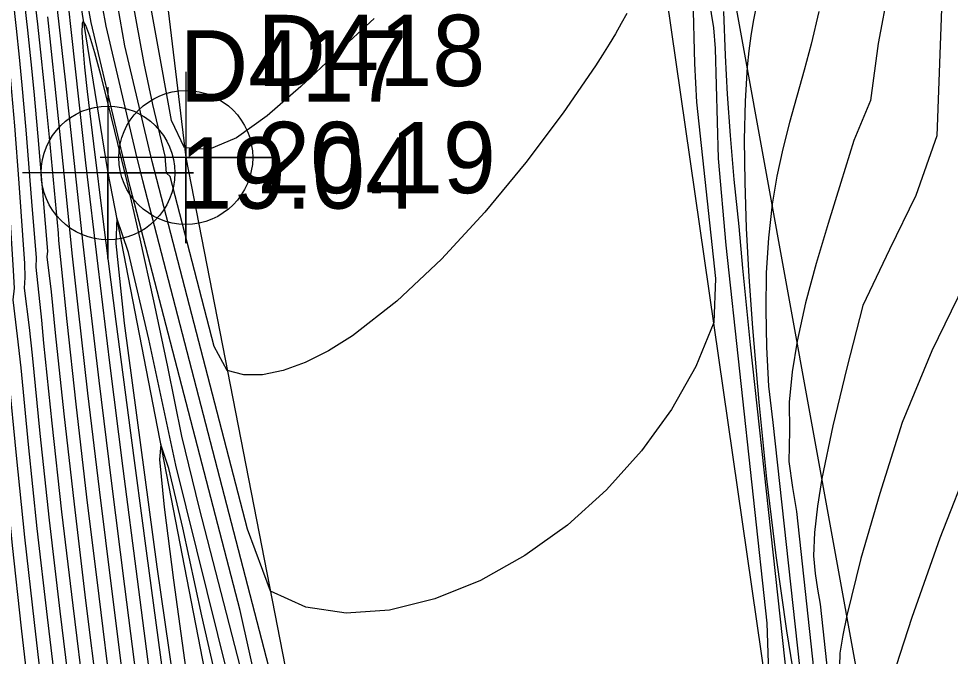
# Model space of a CAD drawing. Extents: x 2356077 to 2359823, y 225951 to 227822.
# Drawn here: x 2356557.82 to 2356590.47, y 227057.99 to 227080.33 of the extents above; entities that cross this region are included whole.
import ezdxf

# ---------------------------------------------------------------- set-up
doc = ezdxf.new("R2010")
doc.units = 0
for name, color, linetype in [('DTM Contours Major', 7, 'Continuous'), ('DTM Contours Minor', 7, 'Continuous'), ('Exist DTM Breakline', 7, 'Continuous'), ('Exist DTM Breakline Cogo Elevation', 7, 'Continuous'), ('Exist DTM Breakline Cogo Number', 7, 'Continuous'), ('Exist DTM Breakline Cogo Point CELL', 7, 'Continuous'), ('Exist DTM Drainline', 7, 'Continuous'), ('Exist DTM Drainline Cogo Elevation', 7, 'Continuous'), ('Exist DTM Drainline Cogo Number', 7, 'Continuous'), ('Exist DTM Drainline Cogo Point CELL', 7, 'Continuous')]:
    doc.layers.add(name, color=color, linetype=linetype)

msp = doc.modelspace()

# ---------------------------------------------------------------- linework, layer by layer
at = {"layer": 'DTM Contours Major'}
for points in [[(2356579.133, 227080.513), (2356578.94, 227080.162), (2356578.735, 227079.803), (2356578.515, 227079.438), (2356578.282, 227079.063), (2356578.035, 227078.678), (2356576.906, 227077.031), (2356575.599, 227075.293), (2356574.161, 227073.555), (2356572.638, 227071.904), (2356571.076, 227070.429), (2356569.521, 227069.219), (2356568.678, 227068.693), (2356567.863, 227068.284), (2356567.089, 227068.002), (2356566.369, 227067.855), (2356565.713, 227067.853), (2356565.135, 227068.004), (2356564.68, 227068.841), (2356563.135, 227074.796), (2356563.001, 227074.915), (2356562.953, 227075.514), (2356562.525, 227077.323), (2356562.22, 227078.759), (2356561.258, 227084.062)], [(2356558.33, 227081.422), (2356558.48, 227080.135), (2356558.613, 227078.938), (2356558.733, 227077.81), (2356558.895, 227076.18), (2356559.205, 227072.816), (2356559.22, 227072.556), (2356559.314, 227071.66), (2356559.507, 227069.725), (2356559.825, 227066.82), (2356560.206, 227063.56), (2356560.629, 227060.095), (2356561.071, 227056.571), (2356561.512, 227053.136), (2356562.075, 227048.831), (2356562.491, 227045.748), (2356562.765, 227043.812), (2356563.075, 227041.714), (2356563.75, 227037.246), (2356564.185, 227034.277), (2356564.629, 227031.103), (2356565.056, 227027.841)], [(2356556.546, 227080.339), (2356556.649, 227079.372), (2356556.742, 227078.423), (2356556.827, 227077.485), (2356556.945, 227075.982), (2356557.049, 227074.442), (2356557.243, 227071.249), (2356557.275, 227070.525), (2356557.234, 227070.056), (2356557.359, 227068.864), (2356557.463, 227067.787), (2356557.739, 227065.025), (2356558.033, 227062.165), (2356558.367, 227059.168), (2356558.723, 227056.131)], [(2356585.86, 227080.58), (2356585.587, 227079.442), (2356585.342, 227078.524), (2356584.838, 227076.696), (2356584.602, 227075.768), (2356584.394, 227074.818), (2356584.225, 227073.836), (2356584.091, 227072.657), (2356584.017, 227071.427), (2356583.998, 227070.146), (2356584.024, 227068.819), (2356584.099, 227067.458), (2356584.252, 227066.185), (2356585.184, 227057.629)], [(2356572.681, 227029.32), (2356571.789, 227031.799), (2356568.034, 227046.19), (2356565.165, 227057.291), (2356563.335, 227064.681), (2356562.389, 227069.102), (2356561.668, 227072.141), (2356561.261, 227073.344), (2356561.225, 227072.45), (2356561.525, 227069.665), (2356562.669, 227061.123), (2356563.362, 227056.276), (2356565.073, 227044.628), (2356565.767, 227039.868), (2356566.307, 227036.054), (2356566.831, 227032.19), (2356567.322, 227028.379)]]:
    msp.add_lwpolyline(points, dxfattribs=at)
at = {"layer": 'DTM Contours Minor'}
for points in [[(2356559.294, 227083.252), (2356559.671, 227079.742), (2356560.171, 227075.278), (2356560.594, 227071.654), (2356561.007, 227068.271), (2356561.473, 227064.566), (2356561.971, 227060.692), (2356562.479, 227056.801), (2356562.976, 227053.049), (2356563.686, 227047.772), (2356564.154, 227044.407), (2356564.956, 227038.835), (2356565.413, 227035.605), (2356565.886, 227032.14), (2356566.348, 227028.575)], [(2356570.275, 227080.342), (2356568.961, 227079.124), (2356567.708, 227077.95), (2356566.534, 227076.927), (2356565.453, 227076.158), (2356564.483, 227075.75), (2356563.638, 227075.809), (2356563.179, 227076.761), (2356562.1, 227082.698)], [(2356590.234, 227082.903), (2356589.99, 227076.226), (2356589.26, 227074.135), (2356588.337, 227072.244), (2356587.406, 227070.283), (2356586.841, 227068.092), (2356586.347, 227066.065), (2356585.967, 227064.224), (2356585.814, 227063.246), (2356585.708, 227062.329), (2356585.668, 227061.513), (2356585.728, 227060.893), (2356585.815, 227060.337), (2356585.907, 227059.813), (2356586.671, 227052.789)], [(2356557.859, 227082.399), (2356558.132, 227079.927), (2356558.247, 227078.821), (2356558.351, 227077.775), (2356558.497, 227076.197), (2356558.833, 227072.179), (2356558.816, 227071.987), (2356558.964, 227070.754), (2356559.102, 227069.322), (2356559.402, 227066.488), (2356559.765, 227063.315), (2356560.17, 227059.943), (2356560.596, 227056.513), (2356561.022, 227053.164), (2356561.58, 227048.869), (2356562.014, 227045.632), (2356562.301, 227043.603), (2356562.63, 227041.404), (2356563.348, 227036.717), (2356563.777, 227033.822), (2356564.212, 227030.738), (2356564.627, 227027.573)], [(2356557.503, 227082.124), (2356557.738, 227079.987), (2356557.842, 227078.982), (2356557.937, 227078.005), (2356558.078, 227076.438), (2356558.279, 227073.919), (2356558.433, 227071.948), (2356558.431, 227071.623), (2356558.62, 227069.768), (2356558.696, 227068.964), (2356558.982, 227066.163), (2356559.329, 227063.054), (2356559.718, 227059.765), (2356560.127, 227056.426), (2356560.537, 227053.164), (2356561.087, 227048.889), (2356561.389, 227046.596), (2356561.686, 227044.438), (2356561.838, 227043.386), (2356562.185, 227041.089), (2356562.947, 227036.188), (2356563.369, 227033.365), (2356563.794, 227030.369), (2356564.198, 227027.301)], [(2356559.027, 227081.994), (2356559.453, 227078.182), (2356560.078, 227072.434), (2356560.26, 227070.823), (2356560.635, 227067.654), (2356561.067, 227064.14), (2356561.535, 227060.433), (2356562.017, 227056.69), (2356562.492, 227053.064), (2356563.197, 227047.776), (2356563.568, 227045.082), (2356563.965, 227042.318), (2356564.554, 227038.304), (2356565.002, 227035.172), (2356565.465, 227031.809), (2356565.915, 227028.347)], [(2356566.78, 227054.255), (2356565.585, 227059.598), (2356561.735, 227074.443), (2356561.399, 227075.806), (2356560.361, 227080.192), (2356560.099, 227081.679)], [(2356582.005, 227081.025), (2356582.175, 227080.012), (2356582.224, 227079.282), (2356582.337, 227075.433), (2356582.596, 227072.398), (2356584.038, 227059.152), (2356584.149, 227056.011), (2356583.797, 227055.304), (2356583.384, 227054.65), (2356582.91, 227054.048), (2356582.377, 227053.495), (2356581.788, 227052.988), (2356581.143, 227052.525), (2356579.198, 227051.512), (2356576.999, 227050.84), (2356574.672, 227050.556), (2356572.339, 227050.711), (2356570.125, 227051.352), (2356568.154, 227052.529), (2356567.002, 227056.049), (2356562.179, 227074.649), (2356561.934, 227075.638), (2356560.885, 227080.071), (2356560.629, 227081.485)], [(2356588.303, 227081.39), (2356587.939, 227079.466), (2356587.666, 227077.459), (2356587.082, 227076.064), (2356586.635, 227074.593), (2356586.186, 227073.157), (2356585.762, 227071.754), (2356585.39, 227070.379), (2356585.096, 227069.03), (2356584.93, 227067.954), (2356584.826, 227066.888), (2356584.837, 227065.892), (2356584.809, 227064.812), (2356584.933, 227063.906), (2356585.073, 227063.062), (2356586.129, 227053.355)], [(2356556.832, 227081.214), (2356556.943, 227080.222), (2356557.045, 227079.254), (2356557.138, 227078.304), (2356557.223, 227077.364), (2356557.335, 227075.959), (2356557.488, 227073.764), (2356557.637, 227071.505), (2356557.661, 227070.893), (2356557.624, 227070.474), (2356557.774, 227069.211), (2356557.898, 227068.101), (2356558.154, 227065.408), (2356558.466, 227062.462), (2356558.818, 227059.366), (2356559.191, 227056.227)], [(2356557.233, 227081.084), (2356557.342, 227080.088), (2356557.444, 227079.117), (2356557.537, 227078.165), (2356557.676, 227076.573), (2356557.83, 227074.57), (2356558.033, 227071.749), (2356558.046, 227071.26), (2356558.014, 227070.892), (2356558.196, 227069.511), (2356558.296, 227068.543), (2356558.567, 227065.793), (2356558.897, 227062.763), (2356559.267, 227059.568), (2356559.659, 227056.328)], [(2356581.441, 227081.064), (2356581.509, 227078.763), (2356581.57, 227077.407), (2356582.243, 227071.223), (2356582.181, 227069.68), (2356581.554, 227068.148), (2356580.7, 227066.637), (2356579.648, 227065.184), (2356578.423, 227063.823), (2356577.053, 227062.589), (2356575.564, 227061.517), (2356574.003, 227060.648), (2356572.404, 227060.002), (2356570.818, 227059.611), (2356569.295, 227059.504), (2356567.887, 227059.712), (2356566.644, 227060.266), (2356565.841, 227062.445), (2356562.503, 227075.323), (2356561.542, 227079.384), (2356561.298, 227080.776)], [(2356583.647, 227080.702), (2356583.562, 227080.229), (2356583.483, 227079.733), (2356583.413, 227079.206), (2356583.354, 227078.641), (2356583.278, 227077.437), (2356583.249, 227076.083), (2356583.263, 227074.597), (2356583.317, 227072.994), (2356583.408, 227071.29), (2356583.532, 227069.501), (2356583.754, 227066.893), (2356584.03, 227064.213), (2356584.355, 227061.522), (2356584.726, 227058.883), (2356585.137, 227056.357)], [(2356556.149, 227080.45), (2356556.253, 227079.488), (2356556.347, 227078.543), (2356556.431, 227077.608), (2356556.496, 227076.81), (2356556.555, 227076.008), (2356556.661, 227074.371), (2356556.849, 227070.993), (2356556.89, 227070.161), (2356556.844, 227069.639), (2356556.949, 227068.49), (2356557.032, 227067.439), (2356557.323, 227064.647), (2356557.601, 227061.873), (2356557.917, 227058.974), (2356558.255, 227056.037)], [(2356558.829, 227080.391), (2356559.095, 227077.968), (2356559.375, 227075.244), (2356559.702, 227072.008), (2356559.892, 227070.226), (2356560.235, 227067.209), (2356560.64, 227063.836), (2356561.083, 227060.258), (2356561.545, 227056.63), (2356562.002, 227053.103), (2356562.707, 227047.777), (2356563.098, 227044.931), (2356563.52, 227042.018), (2356564.152, 227037.774), (2356564.593, 227034.727), (2356565.047, 227031.461), (2356565.485, 227028.099)], [(2356582.521, 227080.582), (2356582.577, 227079.045), (2356582.65, 227077.68), (2356582.752, 227076.232), (2356582.885, 227074.692), (2356583.056, 227073.049), (2356583.18, 227071.587), (2356583.457, 227068.9), (2356585.213, 227052.772)], [(2356568.639, 227045.824), (2356564.156, 227063.169), (2356563.537, 227065.707), (2356563.049, 227068.136), (2356562.56, 227070.449), (2356562.081, 227072.617), (2356561.623, 227074.608), (2356561.196, 227076.391), (2356560.937, 227077.441), (2356560.701, 227078.362), (2356560.493, 227079.128), (2356560.319, 227079.714), (2356560.183, 227080.096), (2356560.09, 227080.248), (2356560.044, 227080.157), (2356560.039, 227079.844), (2356560.07, 227079.329), (2356560.134, 227078.635), (2356560.225, 227077.783), (2356560.443, 227075.941), (2356560.784, 227073.207), (2356561.232, 227069.72), (2356561.743, 227065.818), (2356562.291, 227061.682), (2356563.401, 227053.434)], [(2356592.09, 227073.344), (2356589.823, 227068.698), (2356588.775, 227066.186), (2356588.002, 227063.697), (2356587.336, 227061.414), (2356586.839, 227059.419), (2356586.702, 227058.733), (2356586.599, 227058.097), (2356586.586, 227057.646), (2356586.624, 227057.306), (2356586.673, 227056.994), (2356586.727, 227056.696), (2356587.105, 227053.223), (2356587.192, 227052.514), (2356587.886, 227047.664), (2356588.069, 227046.718), (2356588.513, 227044.571), (2356589.346, 227040.437), (2356589.598, 227038.738), (2356590.712, 227030.873)], [(2356572.993, 227025.233), (2356567.598, 227045.904), (2356565.322, 227054.71), (2356564.245, 227059.406), (2356563.582, 227062.494), (2356563.085, 227064.575), (2356562.801, 227065.414), (2356562.761, 227064.886), (2356562.926, 227063.211), (2356563.249, 227060.662), (2356563.683, 227057.512), (2356564.18, 227054.033), (2356565.844, 227042.615), (2356566.079, 227040.976), (2356566.636, 227037.004), (2356567.183, 227032.957), (2356567.698, 227028.951)], [(2356591.211, 227064.952), (2356590.101, 227062.132), (2356589.115, 227059.354), (2356588.293, 227056.789), (2356587.71, 227054.613), (2356587.636, 227054.276), (2356587.571, 227053.956), (2356587.531, 227053.701), (2356587.55, 227053.512), (2356587.582, 227053.248), (2356587.603, 227053.059), (2356587.533, 227052.506), (2356587.707, 227052.292), (2356588.547, 227046.421), (2356588.765, 227044.842), (2356588.979, 227043.252), (2356589.075, 227042.559), (2356589.194, 227041.922), (2356589.525, 227040.048), (2356589.86, 227038.001), (2356590.202, 227035.812), (2356590.913, 227031.14)]]:
    msp.add_lwpolyline(points, dxfattribs=at)
at = {"layer": 'Exist DTM Breakline'}
for points in [[(2356554.802, 227220.421), (2356551.682, 227190.031), (2356554.693, 227150.844), (2356559.046, 227114.057), (2356563.68, 227075.466), (2356576.505, 227009.716)], [(2356592.929, 227013.119), (2356584.678, 227052.34), (2356580.201, 227083.43), (2356576.451, 227102.549), (2356583.173, 227120.277), (2356590.413, 227117.802), (2356595.556, 227101.99), (2356603.689, 227072.972), (2356610.454, 227075.196)], [(2356596.018, 227014.113), (2356588.008, 227052.967), (2356582.396, 227083.926), (2356581.788, 227104.479), (2356583.994, 227108.268), (2356586.417, 227103.404), (2356591.309, 227091.366), (2356596.499, 227069.437), (2356605.464, 227067.142)]]:
    msp.add_lwpolyline(points, dxfattribs=at)
at = {"layer": 'Exist DTM Breakline Cogo Point CELL'}
msp.add_lwpolyline([(2356563.68, 227078.466), (2356563.68, 227072.466), (2356563.68, 227075.466), (2356566.68, 227075.466), (2356560.68, 227075.466)], dxfattribs=at)
msp.add_circle((2356563.68, 227075.466), 2.344, dxfattribs=at)
at = {"layer": 'Exist DTM Drainline'}
msp.add_lwpolyline([(2356548.776, 227304.309), (2356547.572, 227273.186), (2356546.306, 227228.878), (2356548.057, 227191.22), (2356550.765, 227150.688), (2356554.732, 227113.271), (2356560.954, 227074.926), (2356573.805, 227008.735)], dxfattribs=at)
at = {"layer": 'Exist DTM Drainline Cogo Point CELL'}
msp.add_lwpolyline([(2356560.954, 227077.926), (2356560.954, 227071.926), (2356560.954, 227074.926), (2356563.954, 227074.926), (2356557.954, 227074.926)], dxfattribs=at)
msp.add_circle((2356560.954, 227074.926), 2.344, dxfattribs=at)

# ---------------------------------------------------------------- texts
at = {"layer": 'Exist DTM Breakline Cogo Elevation'}
msp.add_text('20.19', height=2.5, dxfattribs=at).set_placement((2356566.18, 227074.216))
at = {"layer": 'Exist DTM Breakline Cogo Number'}
msp.add_text('D418', height=2.5, dxfattribs=at).set_placement((2356566.18, 227077.966))
at = {"layer": 'Exist DTM Drainline Cogo Elevation'}
msp.add_text('19.04', height=2.5, dxfattribs=at).set_placement((2356563.454, 227073.676))
at = {"layer": 'Exist DTM Drainline Cogo Number'}
msp.add_text('D417', height=2.5, dxfattribs=at).set_placement((2356563.454, 227077.426))

doc.saveas('drawing.dxf')
